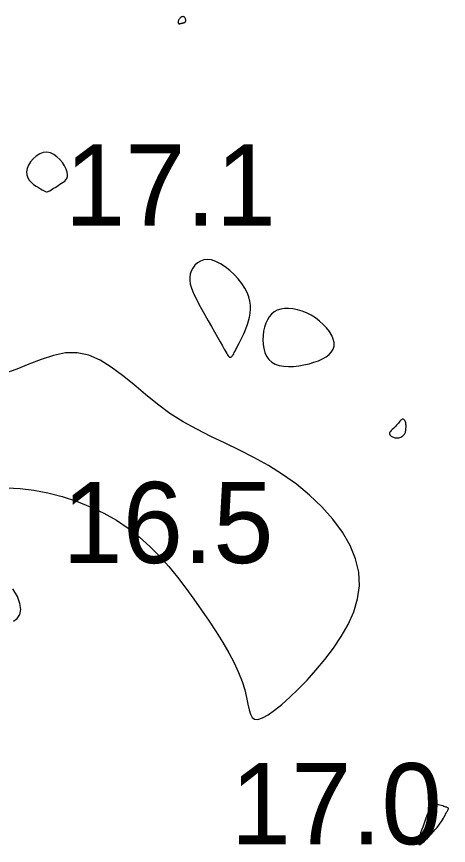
# Model space of a CAD drawing. Extents: x 3040093 to 3056816, y 408076 to 509144.
# Drawn here: x 3046511.1 to 3046537.8, y 434872.8 to 434923.9 of the extents above; entities that cross this region are included whole.
import ezdxf

# ---------------------------------------------------------------- set-up
doc = ezdxf.new("R2010")
doc.units = 0
doc.layers.add('V-CHAN-CONT-EL17', color=7, linetype='Continuous')
doc.layers.add('V-TOPO-SOUN-0610', color=7, linetype='Continuous')

msp = doc.modelspace()

# ---------------------------------------------------------------- linework, layer by layer
at = {"layer": 'V-CHAN-CONT-EL17'}
for points in [[(3046521.131, 434923.439), (3046521.15, 434923.43), (3046521.172, 434923.427), (3046521.198, 434923.429), (3046521.225, 434923.433), (3046521.253, 434923.44), (3046521.282, 434923.448), (3046521.31, 434923.455), (3046521.338, 434923.462), (3046521.364, 434923.467), (3046521.389, 434923.472), (3046521.413, 434923.477), (3046521.436, 434923.482), (3046521.457, 434923.488), (3046521.477, 434923.494), (3046521.495, 434923.502), (3046521.512, 434923.511), (3046521.527, 434923.523), (3046521.54, 434923.536), (3046521.551, 434923.552), (3046521.559, 434923.57), (3046521.565, 434923.591), (3046521.569, 434923.615), (3046521.569, 434923.642), (3046521.567, 434923.673), (3046521.561, 434923.705), (3046521.551, 434923.738), (3046521.539, 434923.77), (3046521.522, 434923.8), (3046521.502, 434923.826), (3046521.479, 434923.847), (3046521.451, 434923.861), (3046521.419, 434923.867), (3046521.384, 434923.866), (3046521.348, 434923.857), (3046521.311, 434923.843), (3046521.274, 434923.822), (3046521.238, 434923.796), (3046521.205, 434923.766), (3046521.176, 434923.732), (3046521.152, 434923.694), (3046521.132, 434923.655), (3046521.117, 434923.615), (3046521.107, 434923.575), (3046521.102, 434923.538), (3046521.102, 434923.505), (3046521.107, 434923.476), (3046521.116, 434923.454)], [(3046512.724, 434913.189), (3046512.81, 434913.139), (3046512.88, 434913.104), (3046512.938, 434913.08), (3046512.988, 434913.069), (3046513.035, 434913.07), (3046513.083, 434913.082), (3046513.137, 434913.105), (3046513.198, 434913.138), (3046513.269, 434913.18), (3046513.347, 434913.229), (3046513.431, 434913.283), (3046513.522, 434913.342), (3046513.617, 434913.404), (3046513.716, 434913.467), (3046513.818, 434913.529), (3046513.921, 434913.591), (3046514.02, 434913.654), (3046514.112, 434913.723), (3046514.19, 434913.802), (3046514.249, 434913.893), (3046514.285, 434914.002), (3046514.291, 434914.132), (3046514.264, 434914.287), (3046514.199, 434914.467), (3046514.099, 434914.664), (3046513.968, 434914.865), (3046513.812, 434915.058), (3046513.633, 434915.231), (3046513.437, 434915.372), (3046513.228, 434915.468), (3046513.01, 434915.509), (3046512.788, 434915.484), (3046512.569, 434915.402), (3046512.361, 434915.272), (3046512.171, 434915.107), (3046512.008, 434914.915), (3046511.879, 434914.709), (3046511.791, 434914.5), (3046511.753, 434914.296), (3046511.769, 434914.109), (3046511.831, 434913.938), (3046511.93, 434913.785), (3046512.056, 434913.647), (3046512.197, 434913.526), (3046512.345, 434913.419), (3046512.488, 434913.328), (3046512.617, 434913.251)], [(3046524.456, 434902.975), (3046524.488, 434903.023), (3046524.523, 434903.084), (3046524.562, 434903.156), (3046524.607, 434903.243), (3046524.658, 434903.343), (3046524.716, 434903.458), (3046524.784, 434903.589), (3046524.861, 434903.737), (3046524.945, 434903.9), (3046525.033, 434904.077), (3046525.123, 434904.266), (3046525.212, 434904.467), (3046525.297, 434904.676), (3046525.375, 434904.894), (3046525.443, 434905.119), (3046525.499, 434905.349), (3046525.538, 434905.585), (3046525.557, 434905.826), (3046525.552, 434906.074), (3046525.518, 434906.328), (3046525.452, 434906.589), (3046525.349, 434906.857), (3046525.207, 434907.133), (3046525.022, 434907.416), (3046524.801, 434907.697), (3046524.551, 434907.969), (3046524.282, 434908.222), (3046524, 434908.447), (3046523.714, 434908.636), (3046523.432, 434908.779), (3046523.161, 434908.868), (3046522.91, 434908.897), (3046522.68, 434908.871), (3046522.473, 434908.797), (3046522.292, 434908.684), (3046522.137, 434908.54), (3046522.01, 434908.372), (3046521.913, 434908.188), (3046521.847, 434907.997), (3046521.814, 434907.804), (3046521.813, 434907.608), (3046521.842, 434907.405), (3046521.9, 434907.19), (3046521.984, 434906.961), (3046522.094, 434906.713), (3046522.227, 434906.443), (3046522.383, 434906.146), (3046522.559, 434905.822), (3046522.749, 434905.478), (3046522.947, 434905.124), (3046523.147, 434904.771), (3046523.341, 434904.429), (3046523.525, 434904.107), (3046523.691, 434903.818), (3046523.833, 434903.569), (3046523.946, 434903.37), (3046524.033, 434903.216), (3046524.098, 434903.102), (3046524.145, 434903.02), (3046524.178, 434902.965), (3046524.201, 434902.93), (3046524.218, 434902.909), (3046524.234, 434902.896), (3046524.252, 434902.885), (3046524.271, 434902.877), (3046524.293, 434902.872), (3046524.317, 434902.871), (3046524.342, 434902.877), (3046524.369, 434902.889), (3046524.397, 434902.908), (3046524.426, 434902.937)], [(3046527.079, 434902.444), (3046527.33, 434902.361), (3046527.608, 434902.314), (3046527.905, 434902.298), (3046528.217, 434902.311), (3046528.535, 434902.347), (3046528.853, 434902.404), (3046529.164, 434902.477), (3046529.462, 434902.563), (3046529.74, 434902.662), (3046529.995, 434902.774), (3046530.219, 434902.901), (3046530.409, 434903.043), (3046530.558, 434903.201), (3046530.662, 434903.375), (3046530.715, 434903.566), (3046530.713, 434903.773), (3046530.66, 434903.993), (3046530.561, 434904.221), (3046530.421, 434904.451), (3046530.245, 434904.679), (3046530.04, 434904.898), (3046529.808, 434905.105), (3046529.557, 434905.293), (3046529.291, 434905.459), (3046529.014, 434905.6), (3046528.732, 434905.714), (3046528.45, 434905.801), (3046528.173, 434905.859), (3046527.905, 434905.887), (3046527.652, 434905.882), (3046527.418, 434905.843), (3046527.207, 434905.77), (3046527.02, 434905.664), (3046526.857, 434905.528), (3046526.715, 434905.365), (3046526.596, 434905.176), (3046526.499, 434904.965), (3046526.423, 434904.733), (3046526.367, 434904.484), (3046526.332, 434904.221), (3046526.319, 434903.949), (3046526.332, 434903.677), (3046526.372, 434903.412), (3046526.443, 434903.161), (3046526.546, 434902.932), (3046526.686, 434902.731), (3046526.863, 434902.567)], [(3046534.138, 434898.096), (3046534.177, 434898.049), (3046534.231, 434898.006), (3046534.299, 434897.969), (3046534.374, 434897.938), (3046534.455, 434897.915), (3046534.537, 434897.901), (3046534.617, 434897.898), (3046534.692, 434897.906), (3046534.761, 434897.924), (3046534.824, 434897.95), (3046534.88, 434897.982), (3046534.931, 434898.019), (3046534.975, 434898.059), (3046535.012, 434898.099), (3046535.043, 434898.138), (3046535.068, 434898.175), (3046535.087, 434898.21), (3046535.101, 434898.243), (3046535.111, 434898.277), (3046535.118, 434898.311), (3046535.123, 434898.346), (3046535.126, 434898.384), (3046535.13, 434898.424), (3046535.133, 434898.469), (3046535.137, 434898.517), (3046535.14, 434898.568), (3046535.141, 434898.62), (3046535.14, 434898.674), (3046535.137, 434898.728), (3046535.13, 434898.782), (3046535.119, 434898.835), (3046535.103, 434898.886), (3046535.083, 434898.934), (3046535.059, 434898.977), (3046535.032, 434899.013), (3046535.001, 434899.04), (3046534.967, 434899.056), (3046534.931, 434899.061), (3046534.893, 434899.051), (3046534.854, 434899.026), (3046534.812, 434898.988), (3046534.768, 434898.939), (3046534.721, 434898.881), (3046534.67, 434898.817), (3046534.616, 434898.749), (3046534.558, 434898.679), (3046534.495, 434898.61), (3046534.429, 434898.543), (3046534.36, 434898.479), (3046534.294, 434898.418), (3046534.234, 434898.359), (3046534.182, 434898.303), (3046534.144, 434898.249), (3046534.121, 434898.196), (3046534.118, 434898.145)], [(3046535.956, 434872.845), (3046535.975, 434872.84), (3046535.999, 434872.843), (3046536.029, 434872.854), (3046536.068, 434872.877), (3046536.117, 434872.913), (3046536.179, 434872.966), (3046536.256, 434873.038), (3046536.35, 434873.129), (3046536.456, 434873.237), (3046536.573, 434873.359), (3046536.694, 434873.49), (3046536.818, 434873.627), (3046536.938, 434873.766), (3046537.053, 434873.903), (3046537.157, 434874.034), (3046537.248, 434874.157), (3046537.327, 434874.271), (3046537.394, 434874.376), (3046537.451, 434874.473), (3046537.5, 434874.56), (3046537.543, 434874.64), (3046537.58, 434874.712), (3046537.613, 434874.776), (3046537.644, 434874.832), (3046537.672, 434874.882), (3046537.697, 434874.925), (3046537.718, 434874.962), (3046537.734, 434874.994), (3046537.746, 434875.021), (3046537.752, 434875.045), (3046537.753, 434875.065), (3046537.747, 434875.082), (3046537.734, 434875.098), (3046537.713, 434875.112), (3046537.684, 434875.126), (3046537.647, 434875.14), (3046537.6, 434875.156), (3046537.543, 434875.174), (3046537.476, 434875.195), (3046537.399, 434875.219), (3046537.313, 434875.246), (3046537.222, 434875.271), (3046537.129, 434875.293), (3046537.036, 434875.31), (3046536.948, 434875.319), (3046536.866, 434875.319), (3046536.793, 434875.305), (3046536.732, 434875.278), (3046536.681, 434875.235), (3046536.637, 434875.176), (3046536.598, 434875.101), (3046536.56, 434875.009), (3046536.52, 434874.9), (3046536.477, 434874.773), (3046536.428, 434874.627), (3046536.369, 434874.464), (3046536.305, 434874.287), (3046536.236, 434874.103), (3046536.167, 434873.917), (3046536.101, 434873.734), (3046536.039, 434873.561), (3046535.985, 434873.403), (3046535.942, 434873.266), (3046535.912, 434873.154), (3046535.894, 434873.065), (3046535.886, 434872.997), (3046535.886, 434872.946), (3046535.893, 434872.909), (3046535.906, 434872.884), (3046535.921, 434872.866), (3046535.938, 434872.854)]]:
    msp.add_lwpolyline(points, close=True, dxfattribs=at)
for points in [[(3046510.541, 434894.835), (3046511.357, 434894.791), (3046512.207, 434894.684), (3046513.077, 434894.516), (3046513.955, 434894.289), (3046514.829, 434894.004), (3046515.685, 434893.664), (3046516.512, 434893.27), (3046517.297, 434892.825), (3046518.029, 434892.33), (3046518.712, 434891.791), (3046519.351, 434891.214), (3046519.951, 434890.605), (3046520.517, 434889.97), (3046521.055, 434889.315), (3046521.57, 434888.646), (3046522.067, 434887.969), (3046522.549, 434887.29), (3046523.013, 434886.614), (3046523.452, 434885.946), (3046523.859, 434885.29), (3046524.228, 434884.653), (3046524.554, 434884.038), (3046524.829, 434883.451), (3046525.047, 434882.897), (3046525.206, 434882.381), (3046525.319, 434881.912), (3046525.404, 434881.498), (3046525.478, 434881.147), (3046525.559, 434880.868), (3046525.664, 434880.67), (3046525.811, 434880.561), (3046526.017, 434880.551), (3046526.295, 434880.643), (3046526.64, 434880.834), (3046527.043, 434881.116), (3046527.494, 434881.479), (3046527.984, 434881.917), (3046528.503, 434882.42), (3046529.041, 434882.981), (3046529.59, 434883.592), (3046530.138, 434884.245), (3046530.666, 434884.935), (3046531.152, 434885.659), (3046531.576, 434886.411), (3046531.917, 434887.187), (3046532.154, 434887.984), (3046532.266, 434888.796), (3046532.232, 434889.621), (3046532.037, 434890.451), (3046531.693, 434891.279), (3046531.219, 434892.095), (3046530.633, 434892.889), (3046529.953, 434893.652), (3046529.197, 434894.373), (3046528.385, 434895.043), (3046527.534, 434895.652), (3046526.66, 434896.196), (3046525.774, 434896.685), (3046524.882, 434897.137), (3046523.992, 434897.568), (3046523.111, 434897.995), (3046522.247, 434898.434), (3046521.407, 434898.902), (3046520.598, 434899.416), (3046519.826, 434899.984), (3046519.086, 434900.583), (3046518.369, 434901.185), (3046517.668, 434901.757), (3046516.977, 434902.27), (3046516.287, 434902.694), (3046515.592, 434902.997), (3046514.882, 434903.151), (3046514.155, 434903.137), (3046513.412, 434902.985), (3046512.66, 434902.739), (3046511.905, 434902.442), (3046511.153, 434902.138), (3046510.411, 434901.868)], [(3046510.956, 434886.599), (3046511.19, 434886.779), (3046511.342, 434887.026), (3046511.401, 434887.336), (3046511.356, 434887.705), (3046511.196, 434888.128), (3046510.909, 434888.601)]]:
    msp.add_lwpolyline(points, dxfattribs=at)

# ---------------------------------------------------------------- texts
at = {"layer": 'V-TOPO-SOUN-0610'}
for s, p in [('17.1 ', (3046514.123, 434910.99)), ('16.5 ', (3046513.963, 434890.19)), ('17.0 ', (3046524.333, 434872.86))]:
    msp.add_text(s, height=5, dxfattribs=at).set_placement(p)

doc.saveas('drawing.dxf')
